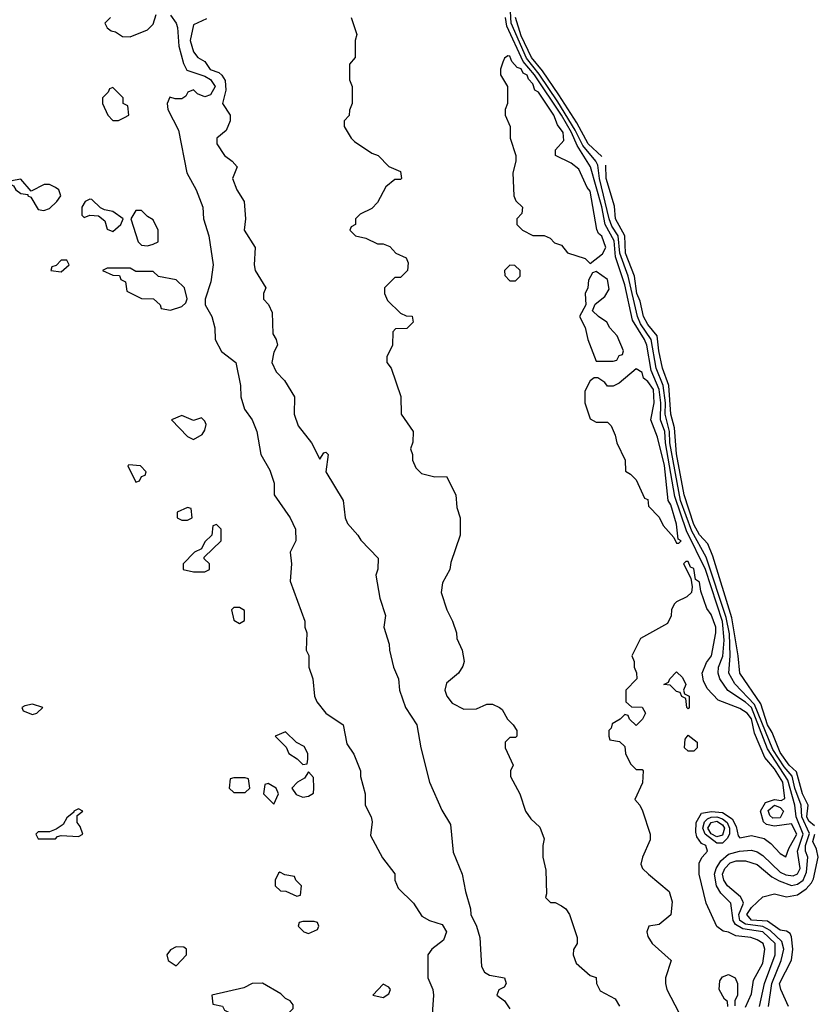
# Model space of a CAD drawing. Header units: inches. Extents: x 2789275 to 2951659, y 860290 to 1033804.
# Tile 274 of 316: x 2903346 to 2906123, y 981678 to 985102. Entities that reach past the tile are written whole.
import ezdxf

# ---------------------------------------------------------------- set-up
doc = ezdxf.new("R2010")
doc.units = ezdxf.units.IN
doc.header["$MEASUREMENT"] = 0
doc.layers.add('C9908', color=7, linetype='Continuous')

msp = doc.modelspace()

# ---------------------------------------------------------------- linework, layer by layer
at = {"layer": 'C9908', "color": 2}
for points, elevation in [([(2903662, 985110), (2903642, 985090), (2903650, 985074), (2903663.6, 985063.6), (2903679.6, 985059.6), (2903703.6, 985043.6), (2903730, 985042), (2903790, 985066.8), (2903810, 985086.8), (2903820.5, 985119.5)], 2), ([(2905949.2, 981670.8), (2905960.8, 981750), (2905993.4, 981830), (2906002.5, 981870), (2905996.5, 981896.5), (2905955.1, 981935.1), (2905930, 981948.5), (2905870, 981957), (2905849.6, 981969.6), (2905846.6, 981990), (2905862.5, 982030), (2905859.2, 982039.2), (2905852, 982052), (2905807.6, 982090), (2905794.2, 982110), (2905789.9, 982130), (2905797.7, 982150), (2905816.3, 982170), (2905837, 982177), (2905870, 982176.9), (2905910, 982164), (2905961.7, 982121.7), (2905986.9, 982106.9), (2906030, 982091.6), (2906050, 982095.5), (2906070, 982110.2), (2906082.2, 982137.8), (2906086.2, 982190), (2906078.4, 982210), (2906078.1, 982230), (2906092.1, 982272.1), (2906065.6, 982330), (2906063.2, 982370), (2906041.1, 982430), (2906031.6, 982471.6), (2906004, 982504), (2905964.3, 982564.3), (2905901.1, 982721.1), (2905832.3, 982792.3), (2905811.7, 982830), (2905816.7, 982890), (2905813.6, 982966.4), (2905802.7, 983022.7), (2905733.4, 983233.5), (2905683.1, 983323.1), (2905643.8, 983430), (2905606.9, 983630), (2905605.2, 983670), (2905590.4, 983730), (2905591.3, 983770), (2905583.3, 983830), (2905558.8, 983890), (2905541.6, 983990), (2905504, 984044), (2905493.7, 984070), (2905461.6, 984210), (2905432.8, 984290), (2905427.4, 984350), (2905404.5, 984384.5), (2905395.8, 984410), (2905361.8, 984550), (2905355.7, 984595.7), (2905349, 984610), (2905304.2, 984664.2), (2905277.7, 984717.7), (2905216.7, 984816.7), (2905152.2, 984912.2), (2905107.8, 984967.8), (2905055.4, 985090), (2905052.5, 985130)], 6), ([(2903870, 985117.6), (2903890.2, 985090.2), (2903894.9, 985074.9), (2903898.8, 985010), (2903915.5, 984950), (2903926.8, 984926.8), (2903990, 984905.5), (2904010, 984894.3), (2904026.2, 984870), (2904010, 984840.9), (2903990, 984834.2), (2903964.4, 984844.4), (2903950, 984858), (2903930.5, 984849.5), (2903923.4, 984836.6), (2903910, 984827.3), (2903886.3, 984826.3), (2903867.7, 984832.3), (2903858.8, 984810), (2903860.7, 984790), (2903897.7, 984717.7), (2903927.7, 984570), (2903959.3, 984510), (2903983, 984450), (2903984.9, 984410), (2904004, 984350), (2904018.8, 984250), (2904010.5, 984190), (2903990.8, 984130), (2903990.9, 984110.9), (2904014, 984070), (2904024, 984030), (2904026, 983990), (2904047.7, 983947.7), (2904097.1, 983910), (2904114, 983830), (2904114.8, 983790), (2904128.1, 983748.1), (2904154.8, 983710), (2904170.8, 983670), (2904184.7, 983590), (2904215.2, 983535.2), (2904230.8, 983490), (2904231.3, 983450), (2904286, 983370), (2904304.7, 983330), (2904306, 983290), (2904286, 983250), (2904291.3, 983210), (2904286, 983150), (2904338, 983010), (2904338, 982990), (2904344.7, 982970), (2904342, 982910), (2904350.9, 982890.9), (2904351, 982850), (2904364.7, 982810), (2904370.7, 982750), (2904378.8, 982730), (2904411, 982690), (2904470.7, 982650), (2904483.5, 982583.5), (2904507.5, 982547.5), (2904530.8, 982490), (2904531, 982470), (2904546.8, 982410), (2904547.3, 982370), (2904568, 982330), (2904572.1, 982312.1), (2904565.2, 982265.2), (2904607.5, 982187.5), (2904650, 982132), (2904650.8, 982110), (2904661.6, 982081.6), (2904714.8, 982030), (2904744.4, 981984.4), (2904770.8, 981970), (2904815, 981955), (2904830.2, 981930.2), (2904819.2, 981900.8), (2904778.8, 981870), (2904764.7, 981850), (2904764.7, 981770), (2904782, 981730), (2904784.7, 981710), (2904778, 981610)], 2), ([(2903995.3, 985104.7), (2903950, 985084), (2903938.4, 985030), (2903950.5, 984990), (2903965.5, 984970), (2903990, 984957.1), (2904008.6, 984928.6), (2904038.2, 984918.2), (2904049.3, 984909.3), (2904060.3, 984890), (2904062.6, 984857.4), (2904051.3, 984810), (2904078, 984770), (2904078, 984750), (2904063.6, 984716.4), (2904032, 984690), (2904032, 984670), (2904058, 984630), (2904084.7, 984610), (2904102, 984590), (2904086, 984550), (2904101, 984510), (2904126.8, 984470), (2904131.3, 984410), (2904126, 984370), (2904164.7, 984310), (2904161, 984250), (2904164.7, 984230), (2904202, 984170), (2904194, 984150), (2904194, 984130), (2904211.6, 984111.6), (2904223.6, 984083.6), (2904226, 984010), (2904238, 983990), (2904242, 983970), (2904230, 983946), (2904222.8, 983910), (2904238, 983878), (2904267.1, 983847.1), (2904301, 983790), (2904300.7, 983730), (2904314, 983690), (2904361, 983630), (2904390, 983574), (2904404, 983596), (2904410, 983598), (2904418, 983590), (2904411, 983530), (2904470.4, 983430.4), (2904477.3, 983370), (2904486, 983350), (2904522, 983310), (2904531.6, 983291.6), (2904592, 983230), (2904591.6, 983191.6), (2904584.7, 983170), (2904598, 983090), (2904618, 983030), (2904612, 982990), (2904631, 982930), (2904631.3, 982910), (2904646, 982850), (2904662.8, 982810), (2904666.8, 982770), (2904687.3, 982710), (2904726.8, 982650), (2904740.7, 982570), (2904770.7, 982450), (2904813.7, 982353.7), (2904843.5, 982303.5), (2904852.7, 982207.3), (2904884.9, 982130), (2904896.3, 982070), (2904914, 982010), (2904914.8, 981990), (2904934.8, 981950), (2904946, 981910), (2904952, 981810), (2904962, 981790), (2904979.8, 981779.8), (2905032, 981770), (2905038, 981750), (2905030, 981738), (2905011.6, 981728.4), (2905004.7, 981710), (2905031.3, 981690), (2905050, 981662)], 6), ([(2904498, 985110), (2904518, 985050), (2904512, 985030), (2904512, 984970), (2904492.7, 984947.3), (2904492.7, 984892.7), (2904502, 984870), (2904502, 984810), (2904492.7, 984787.3), (2904491.6, 984768.4), (2904474, 984750), (2904474, 984730), (2904498, 984690), (2904510, 984678), (2904570, 984638), (2904592, 984630), (2904630, 984592), (2904670, 984574), (2904674, 984550), (2904670, 984546), (2904650, 984546), (2904619.6, 984520.4), (2904590, 984466), (2904570, 984446), (2904530, 984426), (2904514, 984410), (2904514, 984390), (2904498, 984382), (2904494, 984370), (2904514, 984350), (2904550, 984342), (2904590, 984322), (2904610, 984322), (2904632.7, 984312.7), (2904654, 984290), (2904690, 984274), (2904696.9, 984256.9), (2904694, 984230), (2904670, 984206), (2904650, 984206), (2904614, 984170), (2904614, 984150), (2904625.4, 984125.4), (2904670, 984082), (2904690, 984072), (2904711.1, 984071.1), (2904714, 984050), (2904691.6, 984028.4), (2904652.7, 984027.3), (2904643.6, 984016.4), (2904642, 983970), (2904622, 983930), (2904622, 983910), (2904638, 983890), (2904671.1, 983791.1), (2904672, 983730), (2904714, 983670), (2904712.7, 983632.7), (2904704.7, 983610), (2904712, 983590), (2904712, 983570), (2904723.6, 983543.6), (2904743.6, 983523.6), (2904790, 983512), (2904830, 983514), (2904862, 983450), (2904865.4, 983405.4), (2904878, 983370), (2904878, 983310), (2904845.4, 983214.6), (2904842, 983190), (2904816, 983144), (2904811.3, 983110), (2904831, 983050), (2904851.3, 983010), (2904864.7, 982970), (2904866, 982950), (2904884.7, 982910), (2904891, 982870), (2904886.4, 982853.6), (2904871.3, 982830), (2904830, 982795.3), (2904824, 982770), (2904830.7, 982750), (2904850, 982724.9), (2904890, 982704.9), (2904934.6, 982705.4), (2904970, 982722), (2904990, 982722), (2905014, 982710), (2905023.6, 982703.6), (2905042, 982670), (2905062, 982650), (2905074, 982630), (2905074, 982610), (2905070, 982606), (2905050, 982606), (2905034, 982590), (2905034, 982570), (2905062, 982510), (2905052, 982490), (2905052, 982470), (2905084.7, 982410), (2905104.7, 982350), (2905123.5, 982323.5), (2905154, 982294), (2905170, 982254), (2905164.7, 982230), (2905164.7, 982190), (2905175.3, 982144.7), (2905178, 982062), (2905174, 982050), (2905192, 982032), (2905208, 982032), (2905230, 982021), (2905244.7, 982010), (2905258, 981990), (2905284.7, 981910), (2905284.7, 981890), (2905271.1, 981868.9), (2905271, 981850), (2905281.4, 981821.4), (2905330, 981778), (2905350.7, 981770.7), (2905352, 981750), (2905364.7, 981724.7), (2905416.9, 981696.9), (2905431.1, 981671.1)], 10), ([(2905918.1, 981670), (2905936.1, 981750), (2905973.2, 981850), (2905972.6, 981890), (2905930, 981929.9), (2905860.7, 981940.7), (2905835.1, 981955.1), (2905826.2, 981970), (2905819.1, 982030), (2905784.4, 982064.4), (2905768.9, 982090), (2905761.7, 982130), (2905767.2, 982150), (2905783.6, 982176.4), (2905810, 982199.7), (2905849.1, 982210.9), (2905890, 982214.2), (2905910, 982208.1), (2905930, 982194.9), (2905990, 982137.8), (2906010, 982127.8), (2906035.1, 982124.9), (2906050, 982131.8), (2906059.4, 982150), (2906050.5, 982210), (2906069.9, 982270), (2906045.9, 982330), (2906040.9, 982370), (2906017.4, 982457.4), (2905946.2, 982566.2), (2905890, 982709.8), (2905870, 982728.5), (2905808.7, 982768.7), (2905780.3, 982810), (2905774.6, 982830), (2905775.9, 982850), (2905791, 982889), (2905795.3, 982944.7), (2905790, 983009.6), (2905730, 983189.7), (2905664.5, 983324.5), (2905623.6, 983443.6), (2905591.8, 983630), (2905589.3, 983670), (2905574.4, 983710), (2905575.7, 983770), (2905570, 983816.3), (2905541.5, 983881.5), (2905526.2, 983970), (2905519, 983990), (2905476.7, 984056.7), (2905450, 984179.6), (2905417.1, 984277.1), (2905412.8, 984332.8), (2905382.1, 984390), (2905370, 984451.5), (2905331.2, 984590), (2905284.4, 984664.4), (2905264.1, 984710), (2905229.4, 984770), (2905136, 984910), (2905096.7, 984956.7), (2905039.5, 985079.5), (2905035.1, 985110)], 10), ([(2905370, 984626.2), (2905322.8, 984670), (2905283.4, 984743.4), (2905220.9, 984840.9), (2905164.2, 984924.2), (2905125.9, 984970), (2905090, 985046.2), (2905070, 985109.3)], 2), ([(2906110, 982299.2), (2906090, 982314.8), (2906083.4, 982330), (2906088, 982370), (2906068.3, 982410), (2906046.8, 982486.8), (2906021.7, 982510), (2905990, 982553.1), (2905962.8, 982622.8), (2905946.4, 982650), (2905922.6, 982722.6), (2905849.8, 982830), (2905844.5, 982890), (2905822.2, 983022.2), (2905756.4, 983236.4), (2905738.8, 983278.8), (2905710, 983310.9), (2905690, 983346.6), (2905656.3, 983450), (2905630, 983592.7), (2905622.7, 983682.7), (2905609.9, 983730), (2905603.2, 983830), (2905581.4, 983890), (2905568.3, 983950), (2905562.5, 984002.5), (2905530, 984041.8), (2905515, 984070), (2905503.7, 984123.7), (2905492, 984150), (2905484.2, 984210), (2905452.7, 984290), (2905449.9, 984350), (2905418, 984410), (2905413.9, 984453.9), (2905385, 984550), (2905384, 984596)], 2), ([(2905870, 981668), (2905890, 981714), (2905898, 981762), (2905930, 981821), (2905936.9, 981870), (2905931.1, 981890), (2905910, 981902.4), (2905888, 981910), (2905835.8, 981915.8), (2905810, 981929.3), (2905792, 981932), (2905770, 981948), (2905732.3, 982030), (2905709, 982130), (2905708.7, 982170), (2905719, 982190), (2905737.2, 982210), (2905731.5, 982230), (2905717.2, 982237.3), (2905700.8, 982260.8), (2905696.6, 982276.6), (2905697.7, 982310), (2905717, 982343), (2905751.3, 982348.7), (2905790, 982345), (2905823.5, 982323.5), (2905836.7, 982296.7), (2905843.8, 982263.8), (2905850, 982256.4), (2905890, 982264.9), (2905934.6, 982254.6), (2905957.6, 982237.6), (2905990, 982202), (2906010, 982190.8), (2906020.3, 982219.7), (2906048.3, 982270), (2906030, 982305.1), (2905970, 982297.5), (2905943, 982303), (2905932.1, 982312.1), (2905921.8, 982350), (2905939.7, 982380.3), (2905970, 982390.2), (2905993.2, 982386.8), (2906006.6, 982393.4), (2905998.9, 982450), (2905970, 982496.8), (2905936.3, 982536.3), (2905901.1, 982621.1), (2905890, 982671.1), (2905875.8, 982690), (2905850, 982706.3), (2905775.1, 982735.1), (2905736, 982776), (2905723.2, 982803.2), (2905719.3, 982830), (2905733.9, 982866.1), (2905751.1, 982890), (2905766.6, 982970), (2905766.6, 982990), (2905750, 983033.2), (2905734.9, 983054.9), (2905714.5, 983114.5), (2905710, 983146), (2905695.3, 983155.3), (2905690, 983194), (2905678, 983198), (2905670, 983218), (2905662, 983218), (2905654, 983210), (2905679.6, 983159.6), (2905684.7, 983130), (2905682, 983110), (2905665.4, 983094.6), (2905630, 983078), (2905622, 983070), (2905612, 983050), (2905611.6, 983028.4), (2905598, 983002), (2905504.7, 982950), (2905474, 982890), (2905482, 982870), (2905482, 982850), (2905491.1, 982831.1), (2905492, 982810), (2905454, 982770), (2905454, 982730), (2905472.7, 982712.7), (2905510.9, 982710.9), (2905522, 982690), (2905512, 982670), (2905490, 982648), (2905466, 982670), (2905462, 982682), (2905450, 982686), (2905434, 982670), (2905406.4, 982653.6), (2905402, 982638), (2905394, 982630), (2905394, 982610), (2905398, 982598), (2905431.6, 982591.6), (2905450, 982574), (2905452, 982550), (2905470, 982514), (2905490, 982494), (2905510, 982494), (2905514, 982490), (2905511.6, 982448.4), (2905484.7, 982390), (2905502, 982370), (2905511.1, 982351.1), (2905538, 982270), (2905538, 982250), (2905511.3, 982190), (2905505.4, 982165.4), (2905512, 982150), (2905532, 982130), (2905604.7, 982070), (2905614.8, 982034.8), (2905610, 981988.7), (2905570, 981955.3), (2905534, 981950), (2905526, 981930), (2905530, 981914), (2905544.7, 981890), (2905611.3, 981830), (2905591.3, 981770), (2905591.3, 981750), (2905596, 981730), (2905638, 981650)], 14), ([(2906019.6, 981670), (2905992.2, 981730), (2905988.4, 981750), (2906029, 981831), (2906034.7, 981870), (2906030, 981913.2), (2906024.4, 981924.4), (2906012.6, 981932.6), (2905990, 981936.2), (2905946.6, 981966.6), (2905890, 981971.1), (2905874.5, 981990), (2905890, 982014.6), (2905930, 982052), (2905970, 982062), (2906012.2, 982052.2), (2906050, 982058.3), (2906080, 982080), (2906099.4, 982100.6), (2906106.2, 982113.9), (2906122.8, 982190), (2906117, 982217), (2906104.3, 982244.3), (2906110.6, 982269.4)], 2), ([(2905808, 981670), (2905807.3, 981687.3), (2905796.4, 981696.4), (2905778, 981730), (2905780.4, 981759.6), (2905790, 981774), (2905810, 981782), (2905834, 981770), (2905842, 981750), (2905842, 981710), (2905832, 981690), (2905832.7, 981672.7)], 14)]:
    msp.add_lwpolyline(points, dxfattribs=dict(at, elevation=elevation))
for points, elevation in [([(2905043.6, 984976.4), (2905031.6, 984968.4), (2905025.4, 984954.6), (2905018, 984930), (2905018, 984910), (2905042, 984870), (2905042, 984810), (2905034, 984790), (2905034, 984770), (2905051.1, 984731.1), (2905051.3, 984690), (2905071.3, 984630), (2905071.3, 984610), (2905061, 984570), (2905064.7, 984490), (2905071.6, 984471.6), (2905094, 984450), (2905091.6, 984428.4), (2905074, 984410), (2905074, 984390), (2905094, 984370), (2905130, 984351.3), (2905170, 984352), (2905190, 984342), (2905206, 984326), (2905230, 984318), (2905251, 984291), (2905311.6, 984271.6), (2905330, 984254), (2905372, 984288), (2905384, 984310), (2905370, 984348.7), (2905358.4, 984358.4), (2905352.3, 984372.3), (2905330, 984506), (2905318.9, 984518.9), (2905290, 984582), (2905263.1, 984603.1), (2905208.7, 984630), (2905208.7, 984650), (2905238, 984682), (2905235.1, 984710), (2905216.1, 984736.1), (2905203, 984770), (2905150, 984849.5), (2905137.2, 984857.3), (2905130, 984879.3), (2905115.4, 984895.4), (2905110, 984909.4), (2905096.3, 984916.3), (2905090, 984930.8), (2905075.8, 984935.8), (2905056.6, 984956.6), (2905050, 984975.3)], 14), ([(2903670, 984866), (2903658, 984862), (2903654, 984850), (2903634, 984830), (2903634, 984810), (2903652, 984770), (2903670, 984752), (2903690, 984752), (2903710, 984762), (2903726, 984770), (2903722, 984802), (2903706, 984810), (2903706, 984830)], 2), ([(2903350, 984548), (2903318, 984542), (2903314, 984530), (2903324.7, 984524.7), (2903332, 984510), (2903350, 984498), (2903374, 984494), (2903374, 984490), (2903384.7, 984484.7), (2903410, 984442), (2903430, 984438), (2903450, 984446), (2903475.3, 984470), (2903488.7, 984490), (2903482, 984510), (2903470, 984519), (2903450, 984529), (2903431.1, 984528.9), (2903386, 984506)], 2), ([(2903590, 984478), (2903574, 984470), (2903562, 984450), (2903562, 984422), (2903570, 984414), (2903590, 984422), (2903619.6, 984419.6), (2903642, 984402), (2903650, 984374), (2903670, 984366), (2903698, 984390), (2903706, 984410), (2903670, 984435.3), (2903640.4, 984440.4), (2903627.3, 984447.3), (2903596.4, 984476.4)], 2), ([(2903770, 984438), (2903750, 984438), (2903732, 984410), (2903758, 984330), (2903770, 984318), (2903790, 984316), (2903810, 984321), (2903828, 984330), (2903828, 984370), (2903810, 984406), (2903790, 984418)], 2), ([(2903510, 984266), (2903490, 984266), (2903472.7, 984247.3), (2903458, 984242), (2903454, 984230), (2903490, 984224.7), (2903518, 984250)], 2), ([(2903730, 984238), (2903650, 984238), (2903634, 984230), (2903670, 984214), (2903692.7, 984212.7), (2903698, 984198), (2903714, 984190), (2903718, 984158), (2903770, 984132), (2903811.6, 984131.6), (2903834, 984110), (2903838, 984098), (2903870, 984092), (2903910, 984104.7), (2903923.1, 984116.9), (2903928.4, 984131.6), (2903919, 984170), (2903890, 984197.2), (2903828.4, 984208.4), (2903810, 984226), (2903750, 984226)], 2), ([(2905050, 984248), (2905032, 984230), (2905032.7, 984212.7), (2905050, 984194), (2905070, 984194), (2905086, 984210), (2905086, 984230), (2905067.3, 984247.3)], 14), ([(2905350, 984226), (2905338, 984222), (2905323.6, 984196.4), (2905322, 984170), (2905312, 984150), (2905314, 984110), (2905292, 984070), (2905311.6, 984031.6), (2905322, 983990), (2905350, 983914), (2905410, 983914), (2905422, 983918), (2905430, 983934), (2905442, 983938), (2905446, 983950), (2905423.1, 984003.1), (2905398, 984030), (2905388, 984050), (2905358, 984070), (2905338, 984090), (2905347.3, 984112.7), (2905380.4, 984139.6), (2905395.3, 984164.7), (2905390, 984198)], 14), ([(2905490, 983888), (2905430, 983838), (2905410, 983828), (2905390, 983828), (2905380.4, 983840.4), (2905356.4, 983856.4), (2905343.6, 983856.4), (2905330, 983846), (2905311.3, 983810), (2905311.3, 983770), (2905330, 983714), (2905350, 983702), (2905390, 983702), (2905402, 983690), (2905416.9, 983656.9), (2905422, 983630), (2905451.3, 983570), (2905452, 983532), (2905470, 983522), (2905490, 983502), (2905518, 983438), (2905530, 983434), (2905532, 983410), (2905570, 983372), (2905583, 983343), (2905621, 983301), (2905630, 983282), (2905638, 983282), (2905646, 983290), (2905635.3, 983295.3), (2905630, 983348), (2905610, 983414.5), (2905601.1, 983430), (2905588.2, 983551.8), (2905564.2, 983650), (2905540.5, 983710), (2905552, 983770), (2905550, 983816.2), (2905530, 983844.2), (2905515.2, 983855.2), (2905510, 983875.3)], 14), ([(2903910, 983726), (2903874, 983710), (2903930, 983652), (2903950, 983642), (2903980.4, 983659.6), (2903990, 983674), (2903994, 983694), (2903990, 983706), (2903978, 983718), (2903950, 983708)], 2), ([(2903726, 983554), (2903722, 983550), (2903750, 983494), (2903762, 983498), (2903770, 983514), (2903782, 983518), (2903786, 983530), (2903766, 983550)], 2), ([(2903930, 983406), (2903894, 983390), (2903894, 983370), (2903910, 983362), (2903930, 983362), (2903946, 983370), (2903942, 983402)], 2), ([(2904030, 983346), (2904018, 983342), (2904014, 983310), (2903990, 983286), (2903978, 983262), (2903954, 983250), (2903914, 983210), (2903914, 983190), (2903950, 983182), (2903990, 983182), (2904006, 983190), (2904006, 983210), (2903987.3, 983227.3), (2903987.3, 983232.7), (2904046, 983290), (2904046, 983330)], 2), ([(2904110, 983058), (2904090, 983058), (2904082, 983050), (2904090, 983014), (2904110, 983002), (2904127.3, 983012.7), (2904127.3, 983047.3)], 2), ([(2905670, 982706), (2905666, 982710), (2905662, 982742), (2905648, 982748), (2905642, 982762), (2905630, 982766), (2905607.3, 982787.3), (2905586, 982790), (2905602, 982798), (2905606, 982810), (2905630, 982834), (2905650, 982814), (2905662, 982790), (2905654, 982770), (2905658, 982758), (2905674, 982750), (2905674, 982710)], 14), ([(2903390, 982722), (2903363.6, 982716.4), (2903354, 982710), (2903358, 982698), (2903390, 982686), (2903406, 982690), (2903426, 982710)], 2), ([(2904270, 982626), (2904234, 982610), (2904272.7, 982572.7), (2904282, 982550), (2904311.3, 982531.3), (2904330, 982512), (2904346, 982514), (2904348, 982530), (2904348, 982550), (2904334.6, 982574.6), (2904308, 982588)], 2), ([(2905670, 982558), (2905658, 982570), (2905660.4, 982599.6), (2905670, 982614), (2905702, 982590), (2905702, 982570), (2905690, 982558)], 14), ([(2904350, 982486), (2904336, 982464), (2904312, 982450), (2904292, 982430), (2904307.1, 982407.1), (2904330, 982398), (2904350, 982402), (2904368, 982412), (2904368.7, 982430), (2904367.3, 982467.3)], 2), ([(2904130, 982466), (2904090, 982466), (2904078, 982462), (2904074, 982430), (2904090, 982414), (2904130, 982414), (2904146, 982430), (2904142, 982462)], 2), ([(2904210, 982446), (2904198, 982442), (2904194, 982410), (2904230, 982374), (2904246, 982410), (2904238, 982430)], 2), ([(2903550, 982358), (2903534, 982350), (2903534, 982346), (2903510, 982326), (2903496.9, 982303.1), (2903472.7, 982287.3), (2903450, 982278), (2903410, 982278), (2903402, 982270), (2903410, 982254), (2903470, 982254), (2903478, 982262), (2903490, 982264.7), (2903550, 982262), (2903566, 982270), (2903556.4, 982296.4), (2903546, 982310), (2903546, 982334), (2903566, 982350)], 2), ([(2905964.8, 982324.8), (2905954, 982334), (2905948.3, 982351.7), (2905970, 982370.6), (2905990, 982362.7), (2906001.9, 982350), (2905990, 982326.1)], 10), ([(2905790, 982238.5), (2905770, 982238.6), (2905729.1, 982269.1), (2905721, 982290), (2905727.5, 982312.5), (2905737.5, 982322.5), (2905750, 982328.7), (2905770, 982330.5), (2905790, 982322.7), (2905805.4, 982310), (2905813.8, 982290), (2905813.5, 982270), (2905805.8, 982254.2)], 10), ([(2905770, 982260.9), (2905750, 982271.4), (2905738.7, 982290), (2905749.7, 982310.3), (2905770, 982315.1), (2905790, 982301.7), (2905796.3, 982290), (2905790, 982266.7)], 6), ([(2904250, 982138), (2904245.4, 982134.6), (2904234, 982110), (2904234, 982090), (2904252.7, 982072.7), (2904271.6, 982071.6), (2904310, 982054), (2904322, 982058), (2904326, 982090), (2904306, 982110), (2904302, 982122), (2904268, 982128)], 2), ([(2904370, 981966), (2904330, 981966), (2904318, 981962), (2904314, 981950), (2904334, 981930), (2904350, 981924.7), (2904382, 981938), (2904386, 981950), (2904382, 981962)], 2), ([(2903890, 981878), (2903870, 981868), (2903858, 981850), (2903862, 981830), (2903890, 981812), (2903926, 981850), (2903926, 981870), (2903916.4, 981876.4)], 2), ([(2904190, 981751.8), (2904154, 981750), (2904124.9, 981735.1), (2904014, 981710), (2904018, 981678), (2904051.6, 981671.6), (2904058, 981658), (2904150, 981612), (2904170, 981632), (2904190, 981642), (2904230, 981632), (2904267.3, 981632.7), (2904296.4, 981663.6), (2904296.4, 981676.4), (2904286, 981690), (2904270, 981698), (2904254, 981714)], 2), ([(2904610, 981748), (2904574, 981710), (2904610, 981702), (2904630, 981714), (2904635.3, 981730), (2904630, 981738)], 2)]:
    msp.add_lwpolyline(points, close=True, dxfattribs=dict(at, elevation=elevation))

doc.saveas('drawing.dxf')
